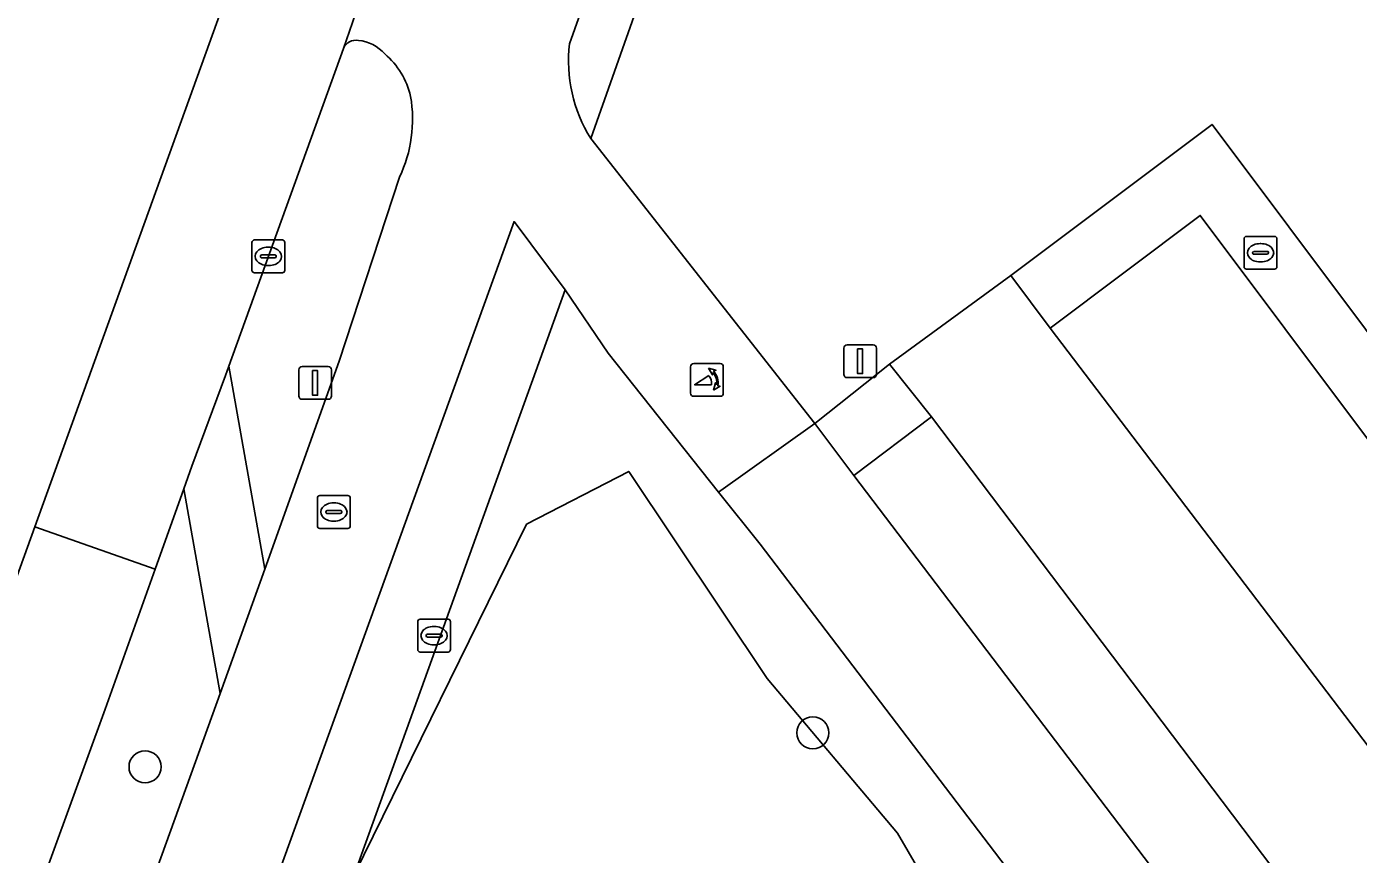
# Model space of a CAD drawing. Extents: x 156661 to 157576, y 383570 to 384425.
# Drawn here: x 156816.62 to 156857.21, y 384276.37 to 384301.61 of the extents above; entities that cross this region are included whole.
import ezdxf

# ---------------------------------------------------------------- set-up
doc = ezdxf.new("R2010")
doc.units = 0
for name, color, linetype in [('IMGEO_Berm_groen', 7, 'Continuous'), ('IMGEO_Boom', 7, 'Continuous'), ('IMGEO_Brandkraan', 7, 'Continuous'), ('IMGEO_Fietspad_gesloten', 7, 'Continuous'), ('IMGEO_Fietspad_open', 7, 'Continuous'), ('IMGEO_Groenvoorziening', 7, 'Continuous'), ('IMGEO_Kolk', 7, 'Continuous'), ('IMGEO_Lichtmast', 7, 'Continuous'), ('IMGEO_Poller', 7, 'Continuous'), ('IMGEO_Rijbaan_lokaal_gesloten', 7, 'Continuous'), ('IMGEO_Rijbaan_lokaal_open', 7, 'Continuous'), ('IMGEO_Rioolput', 7, 'Continuous'), ('IMGEO_Voetpad_open', 7, 'Continuous')]:
    doc.layers.add(name, color=color, linetype=linetype)

msp = doc.modelspace()

# ---------------------------------------------------------------- linework, layer by layer
at = {"layer": 'IMGEO_Berm_groen'}
for points in [[(156826.279, 384300.942), (156822.782, 384291.255), (156823.881, 384285.063), (156826.147, 384291.403), (156827.987, 384297.02)], [(156844.2, 384289.713), (156841.833, 384287.919), (156865.71, 384256.504)], [(156866.689, 384256.535), (156868.344, 384257.78), (156857.345, 384272.328), (156844.2, 384289.713)]]:
    msp.add_lwpolyline(points, dxfattribs=at)
for points in [[(156852.393, 384295.853), (156847.813, 384292.413), (156860.937, 384275.173), (156865.294, 384278.622)], [(156822.516, 384281.28), (156821.409, 384287.513), (156820.538, 384285.07), (156819.013, 384280.795), (156816.899, 384274.997), (156810.646, 384257.622), (156807.886, 384250), (156804.351, 384240.236), (156798.075, 384222.87), (156795.01, 384214.401), (156793.934, 384211.426), (156793.474, 384210.156), (156795.883, 384207.536)]]:
    msp.add_lwpolyline(points, close=True, dxfattribs=at)
for centre, radius, start, end in [((156826.653, 384300.787), 0.405, 78.7135, 157.5102), ((156826.637, 384300.012), 1.175, 40.2557, 85.3638), ((156826.013, 384298.955), 2.369, 12.7749, 50.0735), ((156824.232, 384298.787), 4.15, 334.7987, 9.594)]:
    msp.add_arc(centre, radius, start, end, dxfattribs=at)
at = {"layer": 'IMGEO_Boom'}
for centre in [(156840.582, 384280.079), (156820.228, 384279.042)]:
    msp.add_circle(centre, 0.489, dxfattribs=at)
at = {"layer": 'IMGEO_Brandkraan'}
for p, q in [((156853.728, 384294.286), (156853.728, 384295.138)), ((156853.803, 384295.212), (156854.655, 384295.212)), ((156854.216, 384294.992), (156854.241, 384294.992)), ((156854.729, 384295.138), (156854.729, 384294.286)), ((156853.987, 384294.706), (156853.987, 384294.718)), ((156854.425, 384294.669), (156854.027, 384294.669)), ((156854.03, 384294.755), (156854.428, 384294.755)), ((156854.471, 384294.718), (156854.471, 384294.706)), ((156854.655, 384294.212), (156853.803, 384294.212)), ((156854.239, 384294.432), (156854.214, 384294.432))]:
    msp.add_line(p, q, dxfattribs=at)
for points in [[(156853.728, 384294.286), (156853.728, 384295.138)], [(156853.803, 384295.212), (156854.655, 384295.212)], [(156854.729, 384295.138), (156854.729, 384294.286)], [(156854.655, 384294.212), (156853.803, 384294.212)]]:
    msp.add_lwpolyline(points, dxfattribs=at)
for centre, radius, start, end in [((156853.805, 384295.136), 0.0765, 91.552, 178.448), ((156853.805, 384295.136), 0.0765, 91.552, 178.448), ((156854.653, 384295.136), 0.0765, 1.552, 88.448), ((156854.653, 384295.136), 0.0765, 1.552, 88.448), ((156854.027, 384294.715), 0.0403, 85.8775, 175.7526), ((156854.024, 384294.705), 0.0366, 178.938, 274.7102), ((156854.428, 384294.712), 0.043, 264.8664, 352.4533), ((156854.432, 384294.717), 0.0386, 1.7309, 96.639), ((156853.805, 384294.288), 0.0765, 181.552, 268.448), ((156853.805, 384294.288), 0.0765, 181.552, 268.448), ((156854.653, 384294.288), 0.0765, 271.552, 358.448), ((156854.653, 384294.288), 0.0765, 271.552, 358.448)]:
    msp.add_arc(centre, radius, start, end, dxfattribs=at)
for centre, major_axis, ratio, start_param, end_param in [((156854.215, 384294.712), (-0.387, 0.002), 0.722429, 4.712389, 7.853982), ((156854.24, 384294.712), (-0.39, 0.002), 0.717154, 1.570796, 4.712389)]:
    msp.add_ellipse(centre, major_axis=major_axis, ratio=ratio, start_param=start_param, end_param=end_param, dxfattribs=at)
at = {"layer": 'IMGEO_Fietspad_gesloten'}
msp.add_lwpolyline([(156867.867, 384253.653), (156865.71, 384256.504), (156841.833, 384287.919), (156840.64, 384289.505), (156837.709, 384287.416), (156838.979, 384285.829), (156848.127, 384273.808), (156849.254, 384272.327), (156925.032, 384172.754), (156949.045, 384141.371)], dxfattribs=at)
at = {"layer": 'IMGEO_Fietspad_open'}
for points in [[(156833.163, 384301.083), (156837.527, 384313.347), (156865.122, 384390.789), (156861.792, 384391.994), (156835.738, 384318.862)], [(156827.742, 384305.174), (156826.279, 384300.942)], [(156797.885, 384202.753), (156831.476, 384295.664), (156833.031, 384293.583), (156834.341, 384291.656), (156837.709, 384287.416), (156840.64, 384289.505), (156833.811, 384298.198)], [(156827.987, 384297.02), (156826.147, 384291.403), (156823.881, 384285.063), (156822.516, 384281.28), (156795.883, 384207.536), (156795.089, 384205.43), (156777.633, 384157.17), (156776.852, 384155.017), (156765.926, 384125.001)]]:
    msp.add_lwpolyline(points, dxfattribs=at)
for centre, radius, start, end in [((156826.653, 384300.787), 0.405, 78.7135, 157.5102), ((156826.637, 384300.012), 1.175, 40.2557, 85.3638), ((156837.63, 384300.571), 4.496, 173.4627, 211.8556), ((156826.013, 384298.955), 2.369, 12.7749, 50.0735), ((156824.232, 384298.787), 4.15, 334.7987, 9.594)]:
    msp.add_arc(centre, radius, start, end, dxfattribs=at)
at = {"layer": 'IMGEO_Groenvoorziening'}
for points in [[(156865.122, 384390.789), (156837.527, 384313.347), (156838.99, 384312.851), (156833.811, 384298.198), (156840.64, 384289.505), (156842.92, 384291.312), (156846.616, 384294.022), (156852.753, 384298.627), (156876.187, 384267.345), (156877.608, 384268.578), (156874.981, 384271.762), (156881.088, 384277.119), (156880.566, 384277.726), (156916.164, 384308.614), (156919.449, 384304.847), (156920.779, 384306.033), (156933.486, 384317.366), (156931.893, 384319.271)], [(156848.218, 384259.934), (156847.42, 384271.884), (156846.811, 384271.422), (156845.689, 384270.569), (156845.08, 384271.338), (156846.023, 384272.114), (156843.162, 384277.021), (156839.186, 384281.738), (156834.972, 384288.049), (156831.85, 384286.437), (156826.603, 384275.746), (156825.885, 384273.753), (156827.588, 384263.946), (156828.549, 384261.064), (156832.645, 384243.653), (156834.716, 384243.082), (156835.481, 384246.474), (156836.684, 384252.323), (156838.485, 384258.035)]]:
    msp.add_lwpolyline(points, dxfattribs=at)
msp.add_lwpolyline([(156834.341, 384291.656), (156833.031, 384293.583), (156826.603, 384275.746), (156831.85, 384286.437), (156834.972, 384288.049), (156839.186, 384281.738), (156843.162, 384277.021), (156846.023, 384272.114), (156846.156, 384272.222), (156848.127, 384273.808), (156838.979, 384285.829), (156837.709, 384287.416)], close=True, dxfattribs=at)
at = {"layer": 'IMGEO_Kolk'}
for p, q in [((156823.486, 384294.176), (156823.486, 384295.028)), ((156823.561, 384295.102), (156824.413, 384295.102)), ((156824.487, 384295.028), (156824.487, 384294.176)), ((156823.745, 384294.596), (156823.745, 384294.608)), ((156824.183, 384294.559), (156823.785, 384294.559)), ((156823.788, 384294.645), (156824.186, 384294.645)), ((156823.974, 384294.882), (156823.999, 384294.882)), ((156824.229, 384294.608), (156824.229, 384294.596)), ((156823.997, 384294.322), (156823.972, 384294.322)), ((156824.413, 384294.102), (156823.561, 384294.102)), ((156828.538, 384282.616), (156828.538, 384283.468)), ((156828.613, 384283.542), (156829.465, 384283.542)), ((156829.026, 384283.322), (156829.051, 384283.322)), ((156829.539, 384283.468), (156829.539, 384282.616)), ((156828.797, 384283.036), (156828.797, 384283.048)), ((156829.235, 384282.999), (156828.837, 384282.999)), ((156828.84, 384283.085), (156829.238, 384283.085)), ((156829.049, 384282.762), (156829.024, 384282.762)), ((156829.281, 384283.048), (156829.281, 384283.036)), ((156829.465, 384282.542), (156828.613, 384282.542))]:
    msp.add_line(p, q, dxfattribs=at)
for points in [[(156823.486, 384294.176), (156823.486, 384295.028)], [(156823.561, 384295.102), (156824.413, 384295.102)], [(156824.487, 384295.028), (156824.487, 384294.176)], [(156824.413, 384294.102), (156823.561, 384294.102)], [(156828.538, 384282.616), (156828.538, 384283.468)], [(156828.613, 384283.542), (156829.465, 384283.542)], [(156829.539, 384283.468), (156829.539, 384282.616)], [(156829.465, 384282.542), (156828.613, 384282.542)]]:
    msp.add_lwpolyline(points, dxfattribs=at)
for centre, radius, start, end in [((156823.563, 384295.026), 0.0765, 91.552, 178.448), ((156823.563, 384295.026), 0.0765, 91.552, 178.448), ((156824.411, 384295.026), 0.0765, 1.552, 88.448), ((156824.411, 384295.026), 0.0765, 1.552, 88.448), ((156823.785, 384294.605), 0.0403, 85.8775, 175.7526), ((156823.782, 384294.595), 0.0366, 178.938, 274.7102), ((156824.186, 384294.602), 0.043, 264.8664, 352.4533), ((156824.19, 384294.607), 0.0386, 1.7309, 96.639), ((156823.563, 384294.178), 0.0765, 181.552, 268.448), ((156823.563, 384294.178), 0.0765, 181.552, 268.448), ((156824.411, 384294.178), 0.0765, 271.552, 358.448), ((156824.411, 384294.178), 0.0765, 271.552, 358.448), ((156828.615, 384283.466), 0.0765, 91.552, 178.448), ((156828.615, 384283.466), 0.0765, 91.552, 178.448), ((156829.463, 384283.466), 0.0765, 1.552, 88.448), ((156829.463, 384283.466), 0.0765, 1.552, 88.448), ((156828.837, 384283.045), 0.0403, 85.8775, 175.7526), ((156828.834, 384283.035), 0.0366, 178.938, 274.7102), ((156829.238, 384283.042), 0.043, 264.8664, 352.4533), ((156829.242, 384283.047), 0.0386, 1.7309, 96.639), ((156828.615, 384282.618), 0.0765, 181.552, 268.448), ((156828.615, 384282.618), 0.0765, 181.552, 268.448), ((156829.463, 384282.618), 0.0765, 271.552, 358.448), ((156829.463, 384282.618), 0.0765, 271.552, 358.448)]:
    msp.add_arc(centre, radius, start, end, dxfattribs=at)
for centre, major_axis, ratio, start_param, end_param in [((156823.973, 384294.602), (-0.387, 0.002), 0.722429, 4.712389, 7.853982), ((156823.998, 384294.602), (-0.39, 0.002), 0.717154, 1.570796, 4.712389), ((156829.025, 384283.042), (-0.387, 0.002), 0.722429, 4.712389, 7.853982), ((156829.05, 384283.042), (-0.39, 0.002), 0.717154, 1.570796, 4.712389)]:
    msp.add_ellipse(centre, major_axis=major_axis, ratio=ratio, start_param=start_param, end_param=end_param, dxfattribs=at)
at = {"layer": 'IMGEO_Lichtmast'}
for p, q in [((156841.529, 384291.005), (156841.529, 384291.805)), ((156841.529, 384291.805), (156841.529, 384291.005)), ((156841.629, 384291.905), (156842.419, 384291.905)), ((156842.419, 384291.905), (156841.629, 384291.905)), ((156842.519, 384291.805), (156842.519, 384291.005)), ((156842.519, 384291.005), (156842.519, 384291.805)), ((156824.917, 384290.345), (156824.917, 384291.145)), ((156824.917, 384291.145), (156824.917, 384290.345)), ((156825.017, 384291.245), (156825.807, 384291.245)), ((156825.807, 384291.245), (156825.017, 384291.245)), ((156825.907, 384291.145), (156825.907, 384290.345)), ((156825.907, 384290.345), (156825.907, 384291.145)), ((156842.419, 384290.905), (156841.629, 384290.905)), ((156841.629, 384290.905), (156842.419, 384290.905)), ((156825.807, 384290.245), (156825.017, 384290.245)), ((156825.017, 384290.245), (156825.807, 384290.245))]:
    msp.add_line(p, q, dxfattribs=at)
for points in [[(156841.949, 384291.78), (156842.099, 384291.78), (156842.099, 384291.03), (156841.949, 384291.03), (156841.949, 384291.78)], [(156825.337, 384291.12), (156825.487, 384291.12), (156825.487, 384290.37), (156825.337, 384290.37), (156825.337, 384291.12)]]:
    msp.add_lwpolyline(points, dxfattribs=at)
for centre, start, end in [((156841.629, 384291.805), 90, 180), ((156841.629, 384291.805), 90, 180), ((156842.419, 384291.805), 0, 90), ((156842.419, 384291.805), 360, 90), ((156825.017, 384291.145), 90, 180), ((156825.017, 384291.145), 90, 180), ((156825.807, 384291.145), 0, 90), ((156825.807, 384291.145), 360, 90), ((156841.629, 384291.005), 180, 270), ((156841.629, 384291.005), 180, 270), ((156842.419, 384291.005), 270, 0), ((156842.419, 384291.005), 270, 0), ((156825.017, 384290.345), 180, 270), ((156825.017, 384290.345), 180, 270), ((156825.807, 384290.345), 270, 0), ((156825.807, 384290.345), 270, 0)]:
    msp.add_arc(centre, 0.1, start, end, dxfattribs=at)
at = {"layer": 'IMGEO_Poller'}
for p, q in [((156837.759, 384291.335), (156836.951, 384291.335)), ((156837.759, 384291.335), (156836.951, 384291.335)), ((156836.857, 384291.24), (156836.857, 384290.433)), ((156836.857, 384291.24), (156836.857, 384290.433)), ((156837.853, 384290.433), (156837.853, 384291.24)), ((156837.853, 384290.433), (156837.853, 384291.24)), ((156836.951, 384290.338), (156837.759, 384290.338)), ((156836.951, 384290.338), (156837.759, 384290.338))]:
    msp.add_line(p, q, dxfattribs=at)
for points in [[(156837.492, 384290.691), (156836.979, 384290.691), (156837.409, 384290.966)], [(156837.536, 384291.064), (156837.524, 384290.991), (156837.399, 384291.196)], [(156837.399, 384291.196), (156837.63, 384291.13), (156837.559, 384291.098)], [(156837.552, 384290.519), (156837.618, 384290.75), (156837.648, 384290.682)], [(156837.684, 384290.655), (156837.756, 384290.644), (156837.552, 384290.519)]]:
    msp.add_lwpolyline(points, dxfattribs=at)
for centre, radius, start, end in [((156836.951, 384291.24), 0.0946, 90, 180), ((156836.951, 384291.24), 0.0946, 90, 180), ((156837.759, 384291.24), 0.0946, 0, 90), ((156837.759, 384291.24), 0.0946, 0, 90), ((156837.164, 384290.741), 0.332, 351.3247, 42.4854), ((156837.178, 384290.751), 0.476, 351.7527, 41.1691), ((156837.178, 384290.751), 0.516, 349.3569, 42.2912), ((156836.951, 384290.433), 0.0946, 180, 270), ((156836.951, 384290.433), 0.0946, 180, 270), ((156837.759, 384290.433), 0.0946, 270, 0), ((156837.759, 384290.433), 0.0946, 270, 0)]:
    msp.add_arc(centre, radius, start, end, dxfattribs=at)
at = {"layer": 'IMGEO_Rijbaan_lokaal_gesloten'}
for points in [[(156827.007, 384314.468), (156816.868, 384286.362)], [(156816.868, 384286.362), (156820.538, 384285.07), (156821.409, 384287.513), (156821.655, 384288.203), (156822.681, 384290.975), (156822.782, 384291.255), (156826.279, 384300.942), (156827.742, 384305.174)]]:
    msp.add_lwpolyline(points, dxfattribs=at)
at = {"layer": 'IMGEO_Rijbaan_lokaal_open'}
msp.add_lwpolyline([(156857.345, 384272.328), (156860.937, 384275.173), (156847.813, 384292.413), (156846.616, 384294.022), (156842.92, 384291.312), (156844.2, 384289.713)], close=True, dxfattribs=at)
msp.add_lwpolyline([(156764.651, 384130.687), (156769.391, 384143.716), (156773.276, 384154.434), (156774.062, 384156.603), (156792.708, 384208.042), (156793.211, 384209.429), (156793.373, 384209.876), (156793.474, 384210.156), (156793.934, 384211.426), (156795.01, 384214.401), (156798.075, 384222.87), (156804.351, 384240.236), (156807.886, 384250), (156810.646, 384257.622), (156816.899, 384274.997), (156819.013, 384280.795), (156820.538, 384285.07), (156816.868, 384286.362), (156798.157, 384234.489), (156801.423, 384233.306), (156799.678, 384228.422), (156796.393, 384229.598)], dxfattribs=at)
at = {"layer": 'IMGEO_Rioolput'}
for p, q in [((156825.482, 384286.384), (156825.482, 384287.236)), ((156825.557, 384287.31), (156826.409, 384287.31)), ((156826.483, 384287.236), (156826.483, 384286.384)), ((156825.741, 384286.804), (156825.741, 384286.816)), ((156825.784, 384286.853), (156826.182, 384286.853)), ((156825.97, 384287.09), (156825.995, 384287.09)), ((156826.225, 384286.816), (156826.225, 384286.804)), ((156826.179, 384286.767), (156825.781, 384286.767)), ((156825.993, 384286.53), (156825.968, 384286.53)), ((156826.409, 384286.31), (156825.557, 384286.31))]:
    msp.add_line(p, q, dxfattribs=at)
for points in [[(156825.482, 384286.384), (156825.482, 384287.236)], [(156825.557, 384287.31), (156826.409, 384287.31)], [(156826.483, 384287.236), (156826.483, 384286.384)], [(156826.409, 384286.31), (156825.557, 384286.31)]]:
    msp.add_lwpolyline(points, dxfattribs=at)
for centre, radius, start, end in [((156825.559, 384287.234), 0.0765, 91.552, 178.448), ((156825.559, 384287.234), 0.0765, 91.552, 178.448), ((156826.407, 384287.234), 0.0765, 1.552, 88.448), ((156826.407, 384287.234), 0.0765, 1.552, 88.448), ((156825.781, 384286.813), 0.0403, 85.8775, 175.7526), ((156826.186, 384286.815), 0.0386, 1.7309, 96.639), ((156825.778, 384286.803), 0.0366, 178.938, 274.7102), ((156826.182, 384286.81), 0.043, 264.8664, 352.4533), ((156825.559, 384286.386), 0.0765, 181.552, 268.448), ((156825.559, 384286.386), 0.0765, 181.552, 268.448), ((156826.407, 384286.386), 0.0765, 271.552, 358.448), ((156826.407, 384286.386), 0.0765, 271.552, 358.448)]:
    msp.add_arc(centre, radius, start, end, dxfattribs=at)
for centre, major_axis, ratio, start_param, end_param in [((156825.969, 384286.81), (-0.387, 0.002), 0.722429, 4.712389, 7.853982), ((156825.994, 384286.81), (-0.39, 0.002), 0.717154, 1.570796, 4.712389)]:
    msp.add_ellipse(centre, major_axis=major_axis, ratio=ratio, start_param=start_param, end_param=end_param, dxfattribs=at)
at = {"layer": 'IMGEO_Voetpad_open'}
for points in [[(156833.811, 384298.198), (156838.99, 384312.851), (156837.527, 384313.347), (156833.163, 384301.083)], [(156876.187, 384267.345), (156852.753, 384298.627), (156846.616, 384294.022), (156847.813, 384292.413), (156852.393, 384295.853), (156865.294, 384278.622)], [(156833.596, 384229.48), (156833.252, 384231.321), (156827.588, 384263.946), (156825.885, 384273.753), (156826.603, 384275.746), (156833.031, 384293.583), (156831.476, 384295.664), (156797.885, 384202.753)]]:
    msp.add_lwpolyline(points, dxfattribs=at)
for points in [[(156841.833, 384287.919), (156844.2, 384289.713), (156842.92, 384291.312), (156840.64, 384289.505)], [(156822.782, 384291.255), (156822.681, 384290.975), (156821.655, 384288.203), (156821.409, 384287.513), (156822.516, 384281.28), (156823.881, 384285.063)]]:
    msp.add_lwpolyline(points, close=True, dxfattribs=at)
msp.add_arc((156837.63, 384300.571), 4.496, 173.4627, 211.8556, dxfattribs=at)

doc.saveas('drawing.dxf')
